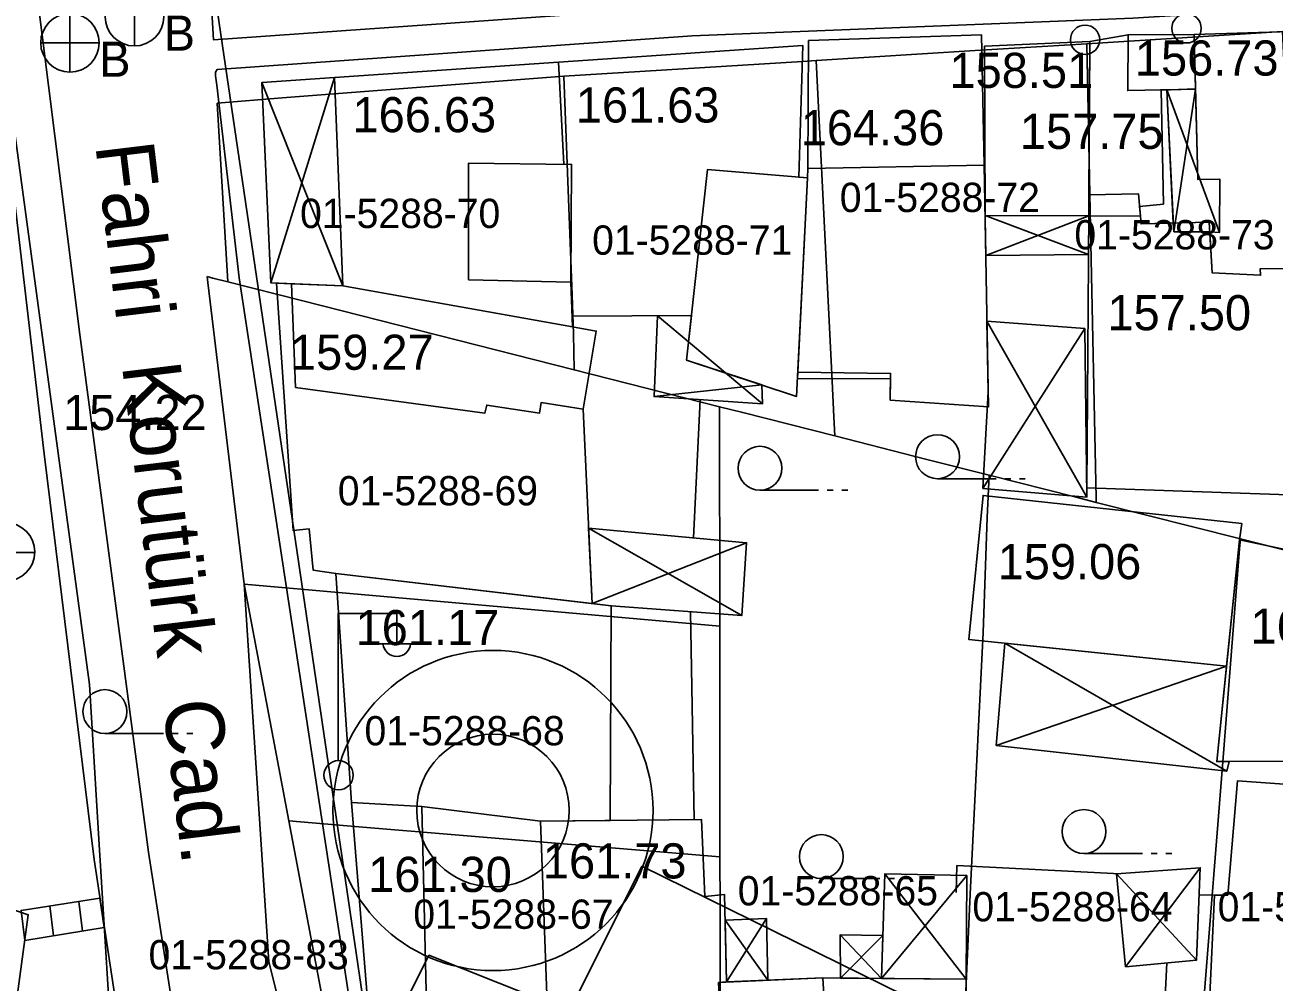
# Model space of a CAD drawing. Extents: x 419101 to 420177, y 4451541 to 4452254.
# Drawn here: x 419848.32 to 419891, y 4451770.17 to 4451802.86 of the extents above; entities that cross this region are included whole.
import ezdxf

# ---------------------------------------------------------------- set-up
doc = ezdxf.new("R2010")
doc.units = 0
for name, color, linetype in [('2_KADASTRO', 7, 'Continuous'), ('3_HALİHAZIR', 7, 'Continuous'), ('Level 10', 7, 'Continuous'), ('Level 28', 7, 'Continuous'), ('Level 37', 7, 'Continuous')]:
    doc.layers.add(name, color=color, linetype=linetype)

msp = doc.modelspace()

# ---------------------------------------------------------------- linework, layer by layer
at = {"layer": '2_KADASTRO'}
for points in [[(419789.195, 4451663.821), (419792.466, 4451722.195), (419796.208, 4451788.966), (419796.952, 4451802.25), (419802.028, 4451804.087), (419846.019, 4451820.004), (419846.711, 4451808.426), (419850.52, 4451780.325), (419850.846, 4451775.043), (419851.91, 4451757.789), (419863.818, 4451701.263), (419862.735, 4451692.788), (419853.795, 4451660.742)], [(419854.291, 4451810.335), (419856.147, 4451810.464), (419864.238, 4451811.025), (419866.761, 4451811.2), (419867.184, 4451804.033), (419867.231, 4451803.234), (419854.762, 4451802.349)], [(419884.605, 4451802.221), (419891.287, 4451802.636), (419892.113, 4451784.725), (419891.771, 4451784.812), (419889.848, 4451785.301), (419884.918, 4451786.553), (419884.915, 4451786.69), (419884.73, 4451795.942)], [(419875.351, 4451801.645), (419880.788, 4451801.984), (419884.605, 4451802.221), (419884.73, 4451795.942), (419884.915, 4451786.69), (419884.918, 4451786.553), (419884.239, 4451786.725), (419881.262, 4451787.481), (419879.134, 4451788.022), (419875.992, 4451788.82), (419875.959, 4451789.476), (419875.898, 4451790.694)], [(419866.727, 4451801.109), (419874.89, 4451801.617), (419875.351, 4451801.645), (419875.898, 4451790.694), (419875.959, 4451789.476), (419875.992, 4451788.82), (419872.843, 4451789.619), (419872.047, 4451789.821), (419867.088, 4451791.081), (419867.065, 4451792.312), (419867.012, 4451793.634)], [(419854.889, 4451800.189), (419857.11, 4451800.37), (419866.727, 4451801.109), (419867.012, 4451793.634), (419867.065, 4451792.312), (419867.088, 4451791.081), (419857.767, 4451793.448), (419855.249, 4451794.087)], [(419854.544, 4451794.266), (419854.74, 4451794.216), (419855.249, 4451794.087), (419857.767, 4451793.448), (419867.088, 4451791.081), (419872.047, 4451789.821), (419872.056, 4451782.322), (419855.806, 4451783.758), (419854.568, 4451794.067)], [(419872.047, 4451789.821), (419872.843, 4451789.619), (419875.992, 4451788.82), (419879.134, 4451788.022), (419881.262, 4451787.481), (419881.197, 4451786.034), (419881.062, 4451782.108), (419880.617, 4451773.165), (419880.1, 4451761.7), (419880.09, 4451761.473), (419872.084, 4451760.82), (419872.074, 4451768.32), (419872.072, 4451769.956), (419872.068, 4451772.77), (419872.066, 4451774.438), (419872.056, 4451782.322)], [(419880.09, 4451761.473), (419880.1, 4451761.7), (419880.617, 4451773.165), (419881.062, 4451782.108), (419881.197, 4451786.034), (419881.262, 4451787.481), (419884.239, 4451786.725), (419884.918, 4451786.553), (419889.848, 4451785.301), (419889.82, 4451784.96), (419889.546, 4451781.466), (419889.245, 4451777.686), (419888.602, 4451769.563), (419888.04, 4451762.464), (419888.013, 4451762.119), (419882.818, 4451761.696)], [(419888.013, 4451762.119), (419888.04, 4451762.464), (419888.602, 4451769.563), (419889.245, 4451777.686), (419889.546, 4451781.466), (419889.82, 4451784.96), (419889.848, 4451785.301), (419891.771, 4451784.812), (419892.113, 4451784.725), (419896.148, 4451783.701), (419898.005, 4451782.005), (419898.106, 4451781.912), (419897.866, 4451779.677), (419897.729, 4451778.4), (419896.743, 4451769.191), (419896.048, 4451762.775)], [(419855.806, 4451783.758), (419872.056, 4451782.322), (419872.066, 4451774.438), (419866.45, 4451774.907), (419859.732, 4451775.468), (419857.338, 4451775.667)], [(419855.806, 4451783.758), (419857.338, 4451775.667), (419858.842, 4451767.726), (419860.331, 4451759.862), (419862.35, 4451750.814), (419864.879, 4451738.239), (419856.65, 4451770.86)], [(419857.338, 4451775.667), (419859.732, 4451775.468), (419866.45, 4451774.907), (419872.066, 4451774.438), (419872.068, 4451772.77), (419872.072, 4451769.956), (419872.074, 4451768.32), (419869.236, 4451768.193), (419860.236, 4451767.788), (419860.04, 4451767.779), (419858.842, 4451767.726)]]:
    msp.add_lwpolyline(points, close=True, dxfattribs=at)
at = {"layer": '3_HALİHAZIR'}
for p, q in [((419852.059, 4451804.144), (419852.059, 4451802.144)), ((419849.857, 4451803.25), (419849.857, 4451801.25)), ((419848.857, 4451802.25), (419850.857, 4451802.25)), ((419858.89, 4451801.062), (419856.721, 4451794.049)), ((419859.185, 4451793.952), (419856.41, 4451800.894)), ((419887.335, 4451800.644), (419889.133, 4451795.77)), ((419887.578, 4451795.795), (419888.318, 4451800.664)), ((419884.655, 4451795.022), (419881.122, 4451796.348)), ((419881.147, 4451794.984), (419884.665, 4451796.338)), ((419869.927, 4451792.929), (419873.515, 4451789.919)), ((419884.536, 4451792.487), (419881.048, 4451787.03)), ((419881.189, 4451792.741), (419884.599, 4451786.729)), ((419869.813, 4451790.164), (419873.495, 4451790.562)), ((419879.499, 4451787.36), (419881.499, 4451787.36)), ((419881.799, 4451787.36), (419881.999, 4451787.36)), ((419882.299, 4451787.36), (419882.499, 4451787.36)), ((419873.433, 4451786.968), (419875.433, 4451786.968)), ((419875.733, 4451786.968), (419875.933, 4451786.968)), ((419876.233, 4451786.968), (419876.433, 4451786.968)), ((419867.576, 4451785.665), (419872.808, 4451782.687)), ((419846.651, 4451784.84), (419848.652, 4451784.84)), ((419867.694, 4451783.098), (419872.975, 4451785.174)), ((419859.024, 4451777.756), (419859.024, 4451782.756)), ((419859.024, 4451782.756), (419861.024, 4451782.756)), ((419861.024, 4451781.756), (419861.024, 4451782.756)), ((419860.264, 4451781.716), (419861.764, 4451781.716)), ((419881.804, 4451781.74), (419889.389, 4451777.372)), ((419881.506, 4451778.249), (419889.373, 4451780.956)), ((419851.05, 4451778.655), (419853.05, 4451778.655)), ((419853.35, 4451778.655), (419853.55, 4451778.655)), ((419853.85, 4451778.655), (419854.05, 4451778.655)), ((419884.504, 4451774.557), (419886.504, 4451774.557)), ((419886.804, 4451774.557), (419887.004, 4451774.557)), ((419887.304, 4451774.557), (419887.504, 4451774.557)), ((419875.53, 4451773.701), (419877.53, 4451773.701)), ((419880.504, 4451773.8), (419877.582, 4451770.289)), ((419880.479, 4451770.26), (419877.697, 4451773.861)), ((419877.83, 4451773.701), (419878.03, 4451773.701)), ((419878.33, 4451773.701), (419878.53, 4451773.701)), ((419885.618, 4451773.858), (419888.349, 4451770.918)), ((419885.917, 4451770.687), (419888.474, 4451774.07)), ((419850.158, 4451772.921), (419850.287, 4451771.906)), ((419849.169, 4451772.766), (419849.299, 4451771.745)), ((419872.244, 4451772.284), (419873.705, 4451770.228)), ((419873.654, 4451772.34), (419872.294, 4451770.167)), ((419876.177, 4451771.782), (419877.582, 4451770.289)), ((419876.179, 4451770.303), (419877.629, 4451771.756))]:
    msp.add_line(p, q, dxfattribs=at)
for points in [[(419847.624, 4451812.746), (419850.189, 4451792.286), (419852.538, 4451774.604), (419854.108, 4451764.505)], [(419854.872, 4451800.807), (419854.824, 4451801.12), (419854.83, 4451801.251), (419854.89, 4451801.343), (419871.116, 4451802.486), (419886.173, 4451803.097), (419905.651, 4451804.328), (419929.968, 4451805.575)], [(419847.339, 4451802.154), (419848.98, 4451788.207)], [(419854.872, 4451800.807), (419855.639, 4451794.224), (419860.169, 4451764.54), (419861.195, 4451759.418), (419861.332, 4451759.102), (419861.409, 4451759.028), (419861.579, 4451758.941), (419861.883, 4451758.918), (419889.358, 4451760.177), (419896.371, 4451760.245)], [(419871.386, 4451790.06), (419871.165, 4451785.338)], [(419848.98, 4451788.207), (419850.682, 4451774.352)], [(419871.055, 4451782.819), (419871.186, 4451775.712)], [(419896.465, 4451763.815), (419888.554, 4451764.388), (419888.965, 4451773.129), (419889.414, 4451773.137), (419889.754, 4451777.043), (419897.093, 4451776.515)], [(419839.93, 4451775.397), (419848.434, 4451772.465), (419847.92, 4451768.673)], [(419850.682, 4451774.352), (419853.352, 4451756.764), (419852.387, 4451755.14), (419852.615, 4451752.917), (419853.364, 4451751.269), (419854.256, 4451750.174)], [(419880.134, 4451773.222), (419880.163, 4451774.142), (419885.739, 4451773.867)], [(419888.965, 4451773.129), (419888.438, 4451773.148)], [(419887.332, 4451770.821), (419886.877, 4451761.484), (419880.407, 4451761.546)]]:
    msp.add_lwpolyline(points, dxfattribs=at)
for points in [[(419875.073, 4451797.962), (419875.095, 4451802.327), (419881, 4451802.528), (419881.09, 4451798.066), (419881.243, 4451789.811), (419877.882, 4451790.046), (419877.894, 4451790.768), (419874.714, 4451790.785), (419874.725, 4451791.001), (419875.054, 4451797.636), (419875.073, 4451797.962)], [(419881.1, 4451802.132), (419884.709, 4451802.297), (419884.665, 4451796.338), (419881.122, 4451796.348)], [(419886.402, 4451796.655), (419887.216, 4451796.741), (419887.144, 4451800.64), (419887.123, 4451800.64), (419887.458, 4451800.647), (419888.318, 4451800.677), (419888.274, 4451802.533), (419886.011, 4451802.524), (419884.709, 4451802.297), (419884.67, 4451797.061), (419884.665, 4451796.338), (419886.431, 4451796.333)], [(419888.274, 4451802.533), (419886.011, 4451802.524), (419886, 4451800.617), (419888.318, 4451800.664)], [(419887.578, 4451795.795), (419887.335, 4451800.644), (419888.318, 4451800.664), (419888.274, 4451802.533), (419891.575, 4451802.636), (419891.758, 4451794.54), (419890.525, 4451794.533), (419890.539, 4451794.312), (419888.889, 4451794.393), (419888.801, 4451795.789)], [(419888.801, 4451795.789), (419889.133, 4451795.77), (419889.145, 4451797.597), (419888.39, 4451797.583), (419888.274, 4451802.533), (419891.575, 4451802.636), (419891.758, 4451794.54), (419890.525, 4451794.533), (419890.539, 4451794.312), (419888.889, 4451794.393)], [(419875.054, 4451797.636), (419874.684, 4451790.171), (419870.926, 4451791.406), (419871.093, 4451792.934), (419867.017, 4451792.915), (419866.967, 4451794.076), (419866.994, 4451798.099), (419866.994, 4451798.099), (419866.994, 4451798.099), (419866.732, 4451798.101), (419866.553, 4451801.589), (419874.892, 4451802.162), (419874.765, 4451797.66)], [(419866.553, 4451801.589), (419866.732, 4451798.101), (419866.994, 4451798.099), (419866.967, 4451794.076), (419867.033, 4451792.553), (419859.185, 4451793.952), (419858.89, 4451801.062)], [(419858.89, 4451801.062), (419859.185, 4451793.952), (419856.721, 4451794.049), (419856.41, 4451800.894)], [(419888.801, 4451795.789), (419887.578, 4451795.795), (419887.548, 4451796.092), (419887.335, 4451800.644), (419888.318, 4451800.664), (419888.39, 4451797.583), (419889.145, 4451797.597), (419889.133, 4451795.77), (419888.801, 4451795.789)], [(419863.473, 4451794.153), (419863.47, 4451798.135), (419866.994, 4451798.099), (419866.967, 4451794.076)], [(419874.725, 4451791.001), (419875.054, 4451797.636), (419875.073, 4451797.962), (419881.09, 4451798.066), (419881.243, 4451789.811), (419877.882, 4451790.046), (419877.897, 4451790.957)], [(419870.926, 4451791.406), (419871.639, 4451797.92), (419875.054, 4451797.636), (419874.684, 4451790.171)], [(419884.67, 4451797.061), (419886.363, 4451797.095), (419886.454, 4451796.065), (419888.78, 4451796.123), (419888.889, 4451794.393), (419890.539, 4451794.312), (419890.525, 4451794.533), (419891.758, 4451794.54), (419891.811, 4451792.18), (419891.886, 4451789.023), (419891.825, 4451786.8), (419884.596, 4451787.05), (419884.665, 4451796.338)], [(419884.655, 4451795.022), (419881.147, 4451794.984), (419881.124, 4451796.253), (419881.122, 4451796.348), (419884.665, 4451796.338)], [(419867.39, 4451789.74), (419867.694, 4451783.098), (419858.94, 4451784.119), (419858.168, 4451784.232), (419858.032, 4451785.646), (419857.478, 4451785.595), (419856.918, 4451794.042), (419857.421, 4451794.022), (419859.185, 4451793.952), (419867.033, 4451792.553), (419867.84, 4451792.401)], [(419857.564, 4451790.476), (419857.421, 4451794.022), (419859.185, 4451793.952), (419867.033, 4451792.553), (419867.84, 4451792.401), (419867.39, 4451789.74), (419865.959, 4451789.966), (419865.902, 4451789.603), (419864.099, 4451789.878), (419864.036, 4451789.6)], [(419870.926, 4451791.406), (419871.093, 4451792.934), (419869.927, 4451792.929), (419869.813, 4451790.164), (419873.515, 4451789.919), (419873.495, 4451790.562)], [(419881.189, 4451792.741), (419884.536, 4451792.487), (419884.599, 4451786.729), (419881.048, 4451787.03), (419881.233, 4451790.324)], [(419889.814, 4451785.275), (419889.373, 4451780.956), (419880.565, 4451781.868), (419881.055, 4451786.792), (419889.894, 4451785.832)], [(419867.576, 4451785.665), (419867.694, 4451783.098), (419868.352, 4451783.022), (419872.808, 4451782.687), (419872.975, 4451785.174)], [(419889.039, 4451777.696), (419889.814, 4451785.275), (419898.116, 4451783.516), (419897.602, 4451779.868), (419893.899, 4451780.392), (419893.589, 4451777.707)], [(419859.48, 4451776.301), (419858.94, 4451784.119), (419868.352, 4451783.022), (419868.317, 4451775.684), (419865.934, 4451775.66), (419861.878, 4451776.159), (419859.48, 4451776.301)], [(419881.804, 4451781.74), (419881.506, 4451778.249), (419889.389, 4451777.372), (419889.461, 4451777.697), (419889.039, 4451777.696), (419889.373, 4451780.956)], [(419861.878, 4451776.159), (419865.934, 4451775.66), (419866.213, 4451768.181), (419862.078, 4451767.935), (419860.154, 4451767.873), (419859.48, 4451776.301)], [(419862.078, 4451767.935), (419861.878, 4451776.159), (419865.934, 4451775.66), (419866.213, 4451768.181)], [(419866.213, 4451768.181), (419865.934, 4451775.66), (419871.44, 4451775.715), (419871.552, 4451773.09), (419872.224, 4451773.155), (419872.294, 4451770.167), (419872.021, 4451770.155), (419872.097, 4451768.718), (419866.201, 4451768.5)], [(419880.479, 4451770.26), (419880.504, 4451773.8), (419877.697, 4451773.861), (419877.582, 4451770.289)], [(419885.917, 4451770.687), (419885.618, 4451773.858), (419888.474, 4451774.07), (419888.349, 4451770.918)], [(419848.315, 4451771.584), (419848.184, 4451772.611), (419850.877, 4451773.034), (419851.026, 4451772.027)], [(419872.244, 4451772.284), (419873.654, 4451772.34), (419873.705, 4451770.228), (419872.294, 4451770.167)], [(419876.179, 4451770.303), (419876.177, 4451771.782), (419877.629, 4451771.756), (419877.582, 4451770.289)], [(419880.481, 4451769.32), (419880.405, 4451761.285), (419872.49, 4451761.325), (419872.021, 4451770.155), (419875.576, 4451770.309), (419875.648, 4451769.146)], [(419875.576, 4451770.309), (419880.479, 4451770.26), (419880.481, 4451769.32), (419880.405, 4451761.285), (419872.49, 4451761.325), (419872.097, 4451768.718), (419872.021, 4451770.155), (419872.021, 4451770.155), (419872.294, 4451770.167)]]:
    msp.add_lwpolyline(points, close=True, dxfattribs=at)
for centre, radius in [((419852.059, 4451803.144), 1), ((419849.857, 4451802.25), 1), ((419888.007, 4451802.746), 0.501), ((419884.54, 4451802.354), 0.5), ((419879.499, 4451788.11), 0.75), ((419873.433, 4451787.718), 0.75), ((419847.656, 4451784.858), 1), ((419851.05, 4451779.405), 0.75), ((419859.034, 4451777.232), 0.5), ((419884.504, 4451775.307), 0.75), ((419875.53, 4451774.451), 0.75)]:
    msp.add_circle(centre, radius, dxfattribs=at)
msp.add_arc((419861.024, 4451781.76), 0.474, 184.8384, 355.1464, dxfattribs=at)
at = {"layer": 'Level 10'}
msp.add_lwpolyline([(419958.201, 4451879.006), (419966.53, 4451769.671), (419931.06, 4451766.859), (419938.096, 4451697.79), (419879.097, 4451703.767), (419870.357, 4451698.446), (419851.433, 4451826.814), (419850.731, 4451885.176)], dxfattribs=at)
at = {"layer": 'Level 28'}
msp.add_lwpolyline([(419863.364, 4451720.956), (419844.041, 4451729.471), (419841.482, 4451736.064), (419850.56, 4451756.669), (419854.933, 4451756.687), (419862.123, 4451771.082), (419866.924, 4451769.168), (419869.4, 4451774.123), (419882.883, 4451767.482), (419882.958, 4451766.42), (419892.695, 4451767.501), (419890.171, 4451761.447), (419869.153, 4451759.186), (419864.895, 4451749.754)], dxfattribs=at)
at = {"layer": 'Level 37'}
for radius in [5.468, 2.605]:
    msp.add_circle((419864.31, 4451776.025), radius, dxfattribs=at)

# ---------------------------------------------------------------- texts
at = {"layer": '2_KADASTRO'}
for s, p in [('01-5288-72', (419876.159, 4451796.471)), ('01-5288-70', (419857.719, 4451795.924)), ('01-5288-71', (419867.698, 4451795.013)), ('01-5288-73', (419884.176, 4451795.195)), ('01-5288-69', (419859.009, 4451786.45)), ('01-5288-68', (419859.92, 4451778.251)), ('01-5288-65', (419872.674, 4451772.785)), ('01-5288-64', (419880.69, 4451772.239)), ('01-5288-63', (419889.071, 4451772.239)), ('01-5288-67', (419861.589, 4451771.984)), ('01-5288-83', (419852.542, 4451770.6))]:
    msp.add_text(s, height=1, dxfattribs=at).set_placement(p)
at = {"layer": '3_HALİHAZIR'}
for s, p in [('B', (419853.059, 4451801.983)), ('B', (419850.857, 4451801.089)), ('156.73', (419886.244, 4451801.132)), ('158.51', (419879.909, 4451800.71)), ('161.63', (419867.141, 4451799.528)), ('166.63', (419859.511, 4451799.197)), ('164.36', (419874.825, 4451798.753)), ('157.75', (419882.314, 4451798.627)), ('157.50', (419885.305, 4451792.432)), ('159.27', (419857.375, 4451791.081)), ('159.06', (419881.554, 4451783.928)), ('161.17', (419859.616, 4451781.674)), ('161.50', (419890.195, 4451781.726)), ('161.73', (419866.015, 4451773.704)), ('161.30', (419860.046, 4451773.244))]:
    msp.add_text(s, height=1.2, dxfattribs=at).set_placement(p)
for s, height, rotation, p in [('Fahri  Korutürk  Cad.', 2, 276.9022, (419850.719, 4451798.758)), ('154.22 ', 1.2, 359.9971, (419849.621, 4451789.022))]:
    msp.add_text(s, height=height, rotation=rotation, dxfattribs=at).set_placement(p)

doc.saveas('drawing.dxf')
